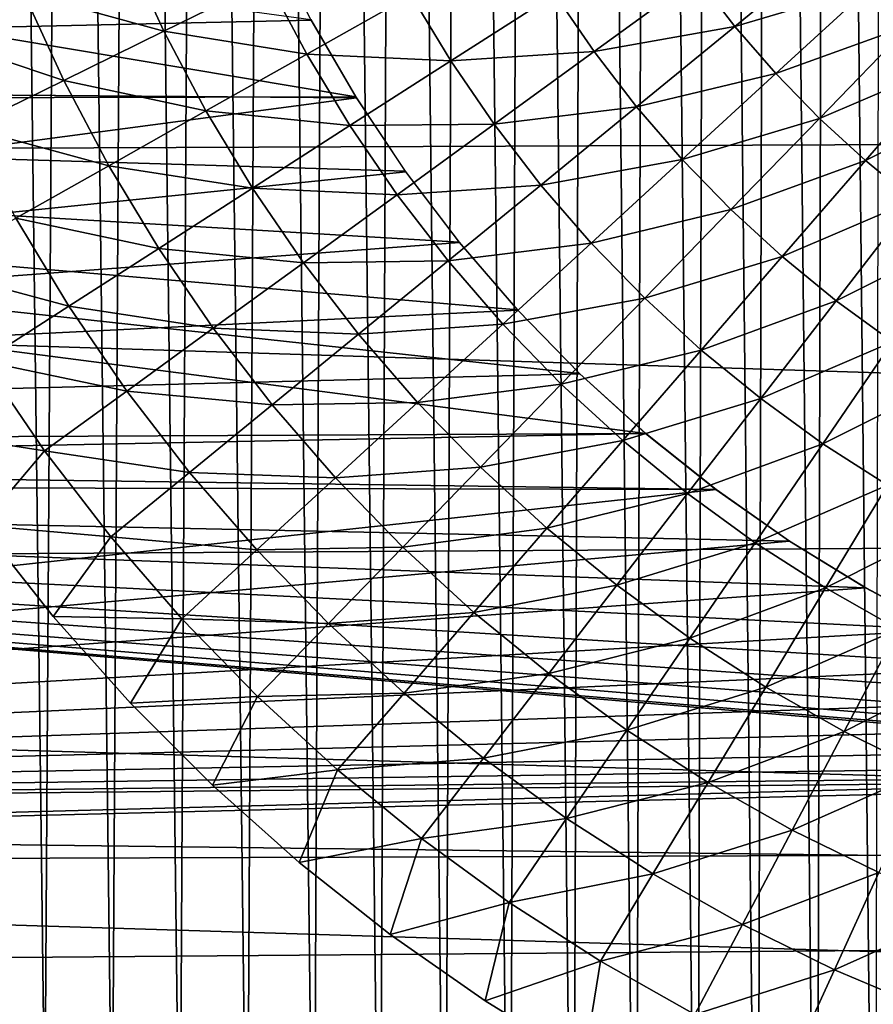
# Model space of a CAD drawing. Header units: millimetres. Extents: x -161 to 161, y -94 to 1149.
# Tile 634 of 656: x 145.83 to 147.45, y -60.73 to -58.86. Entities that reach past the tile are written whole.
import ezdxf

# ---------------------------------------------------------------- set-up
doc = ezdxf.new("R2010")
doc.units = ezdxf.units.MM
doc.header["$LTSCALE"] = 81.481481
for name, color, linetype in [('381', 7, 'CONTINUOUS'), ('383', 7, 'CONTINUOUS'), ('387', 7, 'CONTINUOUS'), ('393', 7, 'CONTINUOUS'), ('395', 7, 'CONTINUOUS')]:
    doc.layers.add(name, color=color, linetype=linetype)

msp = doc.modelspace()

# ---------------------------------------------------------------- linework, layer by layer
at = {"layer": '381', "color": 7, "linetype": 'CONTINUOUS', "true_color": 0xaaaaaa}
for points in [[(142.153, -59.0121, -22.252), (142.1698, -58.2822, -22.288), (146.4654, -59.0031, -22.2525), (142.153, -59.0121, -22.252)], [(146.4654, -59.0031, -22.2525), (142.1698, -58.2822, -22.288), (146.3797, -58.8553, -22.2617), (146.4654, -59.0031, -22.2525)], [(142.125, -59.7399, -22.1921), (142.153, -59.0121, -22.252), (147.0173, -59.6438, -22.2013), (142.125, -59.7399, -22.1921)], [(146.5595, -59.1445, -22.2428), (142.153, -59.0121, -22.252), (146.4654, -59.0031, -22.2525), (146.5595, -59.1445, -22.2428)], [(147.0173, -59.6438, -22.2013), (142.153, -59.0121, -22.252), (146.8916, -59.53, -22.2117), (147.0173, -59.6438, -22.2013)], [(146.8916, -59.53, -22.2117), (142.153, -59.0121, -22.252), (146.773, -59.4084, -22.2223), (146.8916, -59.53, -22.2117)], [(146.773, -59.4084, -22.2223), (142.153, -59.0121, -22.252), (146.6619, -59.2795, -22.2327), (146.773, -59.4084, -22.2223)], [(146.6619, -59.2795, -22.2327), (142.153, -59.0121, -22.252), (146.5595, -59.1445, -22.2428), (146.6619, -59.2795, -22.2327)], [(147.151, -59.7505, -22.1909), (142.125, -59.7399, -22.1921), (147.0173, -59.6438, -22.2013), (147.151, -59.7505, -22.1909)], [(142.0859, -60.4655, -22.1081), (142.125, -59.7399, -22.1921), (148.5812, -60.2912, -22.1305), (142.0859, -60.4655, -22.1081)], [(148.5812, -60.2912, -22.1305), (142.125, -59.7399, -22.1921), (148.4093, -60.2721, -22.1329), (148.5812, -60.2912, -22.1305)], [(148.4093, -60.2721, -22.1329), (142.125, -59.7399, -22.1921), (148.2379, -60.2417, -22.1366), (148.4093, -60.2721, -22.1329)], [(148.2379, -60.2417, -22.1366), (142.125, -59.7399, -22.1921), (148.0686, -60.2007, -22.1415), (148.2379, -60.2417, -22.1366)], [(148.0686, -60.2007, -22.1415), (142.125, -59.7399, -22.1921), (147.9036, -60.1498, -22.1476), (148.0686, -60.2007, -22.1415)], [(147.9036, -60.1498, -22.1476), (142.125, -59.7399, -22.1921), (147.7434, -60.089, -22.1547), (147.9036, -60.1498, -22.1476)], [(147.7434, -60.089, -22.1547), (142.125, -59.7399, -22.1921), (147.5871, -60.0181, -22.1627), (147.7434, -60.089, -22.1547)], [(147.5871, -60.0181, -22.1627), (142.125, -59.7399, -22.1921), (147.4362, -59.938, -22.1715), (147.5871, -60.0181, -22.1627)], [(147.4362, -59.938, -22.1715), (142.125, -59.7399, -22.1921), (147.2911, -59.849, -22.1809), (147.4362, -59.938, -22.1715)], [(147.2911, -59.849, -22.1809), (142.125, -59.7399, -22.1921), (147.151, -59.7505, -22.1909), (147.2911, -59.849, -22.1809)], [(148.755, -60.2996, -22.1295), (142.0859, -60.4655, -22.1081), (148.5812, -60.2912, -22.1305), (148.755, -60.2996, -22.1295)], [(160.3087, -60.4047, -22.1161), (142.0859, -60.4655, -22.1081), (148.755, -60.2996, -22.1295), (160.3087, -60.4047, -22.1161)], [(160.3087, -61.0268, -22.0267), (142.0859, -60.4655, -22.1081), (160.3087, -60.4047, -22.1161), (160.3087, -61.0268, -22.0267)], [(142.0355, -61.1901, -22.0002), (142.0859, -60.4655, -22.1081), (160.3087, -61.0268, -22.0267), (142.0355, -61.1901, -22.0002)]]:
    msp.add_3dface(points, dxfattribs=at)
at = {"layer": '383', "color": 7, "linetype": 'CONTINUOUS', "true_color": 0xaaaaaa}
for points in [[(141.4861, -58.2591, -20.8219), (141.4695, -58.966, -20.7864), (146.1809, -58.3881, -20.653), (141.4861, -58.2591, -20.8219)], [(156.3175, -58.3044, 20.202), (156.3175, -59.0578, 20.1599), (135.3, -58.3471, 20.9349), (156.3175, -58.3044, 20.202)], [(135.3, -58.3471, 20.9349), (156.3175, -59.0578, 20.1599), (135.3, -59.1431, 20.8895), (135.3, -58.3471, 20.9349)], [(146.1809, -58.3881, -20.653), (141.4695, -58.966, -20.7864), (146.2378, -58.5488, -20.6438), (146.1809, -58.3881, -20.653)], [(146.2378, -58.5488, -20.6438), (141.4695, -58.966, -20.7864), (146.3042, -58.7047, -20.6334), (146.2378, -58.5488, -20.6438)], [(146.3042, -58.7047, -20.6334), (141.4695, -58.966, -20.7864), (146.3805, -58.8569, -20.6216), (146.3042, -58.7047, -20.6334)], [(146.3805, -58.8569, -20.6216), (141.4695, -58.966, -20.7864), (146.4663, -59.0045, -20.6087), (146.3805, -58.8569, -20.6216)], [(141.4695, -58.966, -20.7864), (141.4419, -59.6706, -20.7272), (146.4663, -59.0045, -20.6087), (141.4695, -58.966, -20.7864)], [(146.4663, -59.0045, -20.6087), (141.4419, -59.6706, -20.7272), (146.5603, -59.1457, -20.5949), (146.4663, -59.0045, -20.6087)], [(156.3175, -59.0578, 20.1599), (156.3175, -59.8091, 20.0898), (135.3, -59.1431, 20.8895), (156.3175, -59.0578, 20.1599)], [(135.3, -59.1431, 20.8895), (156.3175, -59.8091, 20.0898), (135.3, -59.9367, 20.8139), (135.3, -59.1431, 20.8895)], [(146.5603, -59.1457, -20.5949), (141.4419, -59.6706, -20.7272), (146.6627, -59.2805, -20.5804), (146.5603, -59.1457, -20.5949)], [(146.6627, -59.2805, -20.5804), (141.4419, -59.6706, -20.7272), (146.7737, -59.4092, -20.5653), (146.6627, -59.2805, -20.5804)], [(146.7737, -59.4092, -20.5653), (141.4419, -59.6706, -20.7272), (146.8922, -59.5307, -20.5497), (146.7737, -59.4092, -20.5653)], [(146.8922, -59.5307, -20.5497), (141.4419, -59.6706, -20.7272), (147.0179, -59.6443, -20.534), (146.8922, -59.5307, -20.5497)], [(147.0179, -59.6443, -20.534), (141.4419, -59.6706, -20.7272), (147.1515, -59.751, -20.5181), (147.0179, -59.6443, -20.534)], [(141.4419, -59.6706, -20.7272), (141.4033, -60.3731, -20.6442), (147.1515, -59.751, -20.5181), (141.4419, -59.6706, -20.7272)], [(147.1515, -59.751, -20.5181), (141.4033, -60.3731, -20.6442), (147.2915, -59.8493, -20.5024), (147.1515, -59.751, -20.5181)], [(156.3175, -59.8091, 20.0898), (156.3175, -60.5572, 19.9917), (135.3, -59.9367, 20.8139), (156.3175, -59.8091, 20.0898)], [(147.2915, -59.8493, -20.5024), (141.4033, -60.3731, -20.6442), (147.4366, -59.9382, -20.4871), (147.2915, -59.8493, -20.5024)], [(135.3, -59.9367, 20.8139), (156.3175, -60.5572, 19.9917), (135.3, -60.727, 20.7083), (135.3, -59.9367, 20.8139)], [(147.4366, -59.9382, -20.4871), (141.4033, -60.3731, -20.6442), (147.5875, -60.0182, -20.4723), (147.4366, -59.9382, -20.4871)], [(147.5875, -60.0182, -20.4723), (141.4033, -60.3731, -20.6442), (147.7436, -60.0891, -20.4581), (147.5875, -60.0182, -20.4723)], [(147.7436, -60.0891, -20.4581), (141.4033, -60.3731, -20.6442), (147.9038, -60.1499, -20.4448), (147.7436, -60.0891, -20.4581)], [(147.9038, -60.1499, -20.4448), (141.4033, -60.3731, -20.6442), (148.0686, -60.2007, -20.4325), (147.9038, -60.1499, -20.4448)], [(148.0686, -60.2007, -20.4325), (141.4033, -60.3731, -20.6442), (148.2379, -60.2417, -20.4211), (148.0686, -60.2007, -20.4325)], [(148.2379, -60.2417, -20.4211), (141.4033, -60.3731, -20.6442), (148.4091, -60.2721, -20.4111), (148.2379, -60.2417, -20.4211)], [(148.4091, -60.2721, -20.4111), (141.4033, -60.3731, -20.6442), (148.5809, -60.2912, -20.4024), (148.4091, -60.2721, -20.4111)], [(148.5809, -60.2912, -20.4024), (141.4033, -60.3731, -20.6442), (148.7545, -60.2996, -20.3952), (148.5809, -60.2912, -20.4024)], [(148.7545, -60.2996, -20.3952), (141.4033, -60.3731, -20.6442), (156.3175, -60.5572, -20.0917), (148.7545, -60.2996, -20.3952)], [(141.4033, -60.3731, -20.6442), (141.3535, -61.0744, -20.5376), (156.3175, -60.5572, -20.0917), (141.4033, -60.3731, -20.6442)], [(156.3175, -60.5572, 19.9917), (156.3175, -61.301, 19.8659), (135.3, -60.727, 20.7083), (156.3175, -60.5572, 19.9917)], [(156.3175, -60.5572, -20.0917), (141.3535, -61.0744, -20.5376), (156.3175, -61.3011, -19.9659), (156.3175, -60.5572, -20.0917)], [(135.3, -60.727, 20.7083), (156.3175, -61.301, 19.8659), (135.3, -61.5126, 20.5728), (135.3, -60.727, 20.7083)]]:
    msp.add_3dface(points, dxfattribs=at)
at = {"layer": '387', "color": 7, "linetype": 'CONTINUOUS', "true_color": 0xaaaaaa}
for points in [[(147.3641, -53.285, 61.95), (147.4543, -61.8443, 61.95), (147.4729, -53.2499, 61.95), (147.3641, -53.285, 61.95)], [(147.2532, -53.3244, 61.95), (147.3436, -61.8081, 61.95), (147.3641, -53.285, 61.95), (147.2532, -53.3244, 61.95)], [(147.3436, -61.8081, 61.95), (147.4543, -61.8443, 61.95), (147.3641, -53.285, 61.95), (147.3436, -61.8081, 61.95)], [(147.1401, -53.3674, 61.95), (147.2307, -61.7673, 61.95), (147.2532, -53.3244, 61.95), (147.1401, -53.3674, 61.95)], [(147.2307, -61.7673, 61.95), (147.3436, -61.8081, 61.95), (147.2532, -53.3244, 61.95), (147.2307, -61.7673, 61.95)], [(147.0249, -53.4146, 61.95), (147.1156, -61.7228, 61.95), (147.1401, -53.3674, 61.95), (147.0249, -53.4146, 61.95)], [(147.1156, -61.7228, 61.95), (147.2307, -61.7673, 61.95), (147.1401, -53.3674, 61.95), (147.1156, -61.7228, 61.95)], [(146.9079, -53.4668, 61.95), (146.9984, -61.6739, 61.95), (147.0249, -53.4146, 61.95), (146.9079, -53.4668, 61.95)], [(146.9984, -61.6739, 61.95), (147.1156, -61.7228, 61.95), (147.0249, -53.4146, 61.95), (146.9984, -61.6739, 61.95)], [(146.7891, -53.5246, 61.95), (146.8793, -61.6199, 61.95), (146.9079, -53.4668, 61.95), (146.7891, -53.5246, 61.95)], [(146.8793, -61.6199, 61.95), (146.9984, -61.6739, 61.95), (146.9079, -53.4668, 61.95), (146.8793, -61.6199, 61.95)], [(146.6681, -53.5872, 61.95), (146.7585, -61.56, 61.95), (146.7891, -53.5246, 61.95), (146.6681, -53.5872, 61.95)], [(146.7585, -61.56, 61.95), (146.8793, -61.6199, 61.95), (146.7891, -53.5246, 61.95), (146.7585, -61.56, 61.95)], [(146.5454, -53.6551, 61.95), (146.6355, -61.4951, 61.95), (146.6681, -53.5872, 61.95), (146.5454, -53.6551, 61.95)], [(146.6355, -61.4951, 61.95), (146.7585, -61.56, 61.95), (146.6681, -53.5872, 61.95), (146.6355, -61.4951, 61.95)], [(146.4215, -53.7295, 61.95), (146.5109, -61.4247, 61.95), (146.5454, -53.6551, 61.95), (146.4215, -53.7295, 61.95)], [(146.5109, -61.4247, 61.95), (146.6355, -61.4951, 61.95), (146.5454, -53.6551, 61.95), (146.5109, -61.4247, 61.95)], [(146.2968, -53.8109, 61.95), (146.3851, -61.3476, 61.95), (146.4215, -53.7295, 61.95), (146.2968, -53.8109, 61.95)], [(146.3851, -61.3476, 61.95), (146.5109, -61.4247, 61.95), (146.4215, -53.7295, 61.95), (146.3851, -61.3476, 61.95)], [(146.1703, -53.8984, 61.95), (146.2585, -61.2632, 61.95), (146.2968, -53.8109, 61.95), (146.1703, -53.8984, 61.95)], [(146.2585, -61.2632, 61.95), (146.3851, -61.3476, 61.95), (146.2968, -53.8109, 61.95), (146.2585, -61.2632, 61.95)], [(146.0431, -53.9928, 61.95), (146.1304, -61.1724, 61.95), (146.1703, -53.8984, 61.95), (146.0431, -53.9928, 61.95)], [(146.1304, -61.1724, 61.95), (146.2585, -61.2632, 61.95), (146.1703, -53.8984, 61.95), (146.1304, -61.1724, 61.95)], [(145.9159, -54.0951, 61.95), (146.0015, -61.0746, 61.95), (146.0431, -53.9928, 61.95), (145.9159, -54.0951, 61.95)], [(146.0015, -61.0746, 61.95), (146.1304, -61.1724, 61.95), (146.0431, -53.9928, 61.95), (146.0015, -61.0746, 61.95)], [(145.7894, -54.2061, 61.95), (145.873, -60.9685, 61.95), (145.9159, -54.0951, 61.95), (145.7894, -54.2061, 61.95)], [(145.873, -60.9685, 61.95), (146.0015, -61.0746, 61.95), (145.9159, -54.0951, 61.95), (145.873, -60.9685, 61.95)], [(145.7453, -60.8536, 61.95), (145.873, -60.9685, 61.95), (145.7894, -54.2061, 61.95), (145.7453, -60.8536, 61.95)]]:
    msp.add_3dface(points, dxfattribs=at)
at = {"layer": '393', "color": 7, "linetype": 'CONTINUOUS', "true_color": 0xaaaaaa}
for points in [[(147.5207, -58.8663, -24.058), (147.4477, -58.7912, -24.058), (147.6969, -58.6851, -24.148), (147.5207, -58.8663, -24.058)], [(145.6452, -58.8832, -23.0778), (145.5742, -58.701, -23.0778), (145.8325, -58.8041, -23.2528), (145.6452, -58.8832, -23.0778)], [(147.1873, -58.8687, -23.9549), (147.1147, -58.7745, -23.9549), (147.379, -58.7119, -24.058), (147.1873, -58.8687, -23.9549)], [(147.4477, -58.7912, -24.058), (147.1873, -58.8687, -23.9549), (147.379, -58.7119, -24.058), (147.4477, -58.7912, -24.058)], [(146.0994, -58.8778, -23.4168), (145.8325, -58.8041, -23.2528), (146.028, -58.7215, -23.4168), (146.0994, -58.8778, -23.4168)], [(146.0994, -58.8778, -23.4168), (146.028, -58.7215, -23.4168), (146.2974, -58.7805, -23.5694), (146.0994, -58.8778, -23.4168)], [(146.3717, -58.9213, -23.5694), (146.0994, -58.8778, -23.4168), (146.2974, -58.7805, -23.5694), (146.3717, -58.9213, -23.5694)], [(146.3717, -58.9213, -23.5694), (146.2974, -58.7805, -23.5694), (146.5705, -58.8091, -23.7102), (146.3717, -58.9213, -23.5694)], [(146.919, -58.9166, -23.8388), (146.8441, -58.807, -23.8388), (147.1147, -58.7745, -23.9549), (146.919, -58.9166, -23.8388)], [(147.1873, -58.8687, -23.9549), (146.919, -58.9166, -23.8388), (147.1147, -58.7745, -23.9549), (147.1873, -58.8687, -23.9549)], [(147.2652, -58.9586, -23.9549), (147.1873, -58.8687, -23.9549), (147.4477, -58.7912, -24.058), (147.2652, -58.9586, -23.9549)], [(147.5207, -58.8663, -24.058), (147.2652, -58.9586, -23.9549), (147.4477, -58.7912, -24.058), (147.5207, -58.8663, -24.058)], [(145.9089, -58.9715, -23.2528), (145.6452, -58.8832, -23.0778), (145.8325, -58.8041, -23.2528), (145.9089, -58.9715, -23.2528)], [(145.9089, -58.9715, -23.2528), (145.8325, -58.8041, -23.2528), (146.0994, -58.8778, -23.4168), (145.9089, -58.9715, -23.2528)], [(146.646, -58.9343, -23.7102), (146.3717, -58.9213, -23.5694), (146.5705, -58.8091, -23.7102), (146.646, -58.9343, -23.7102)], [(146.646, -58.9343, -23.7102), (146.5705, -58.8091, -23.7102), (146.8441, -58.807, -23.8388), (146.646, -58.9343, -23.7102)], [(146.919, -58.9166, -23.8388), (146.646, -58.9343, -23.7102), (146.8441, -58.807, -23.8388), (146.919, -58.9166, -23.8388)], [(147.3482, -59.0439, -23.9549), (147.2652, -58.9586, -23.9549), (147.5207, -58.8663, -24.058), (147.3482, -59.0439, -23.9549)], [(147.598, -58.9372, -24.058), (147.3482, -59.0439, -23.9549), (147.5207, -58.8663, -24.058), (147.598, -58.9372, -24.058)], [(145.7264, -59.0612, -23.0778), (145.6452, -58.8832, -23.0778), (145.9089, -58.9715, -23.2528), (145.7264, -59.0612, -23.0778)], [(146.1796, -59.0298, -23.4168), (145.9089, -58.9715, -23.2528), (146.0994, -58.8778, -23.4168), (146.1796, -59.0298, -23.4168)], [(146.1796, -59.0298, -23.4168), (146.0994, -58.8778, -23.4168), (146.3717, -58.9213, -23.5694), (146.1796, -59.0298, -23.4168)], [(147.0001, -59.0218, -23.8388), (146.919, -58.9166, -23.8388), (147.1873, -58.8687, -23.9549), (147.0001, -59.0218, -23.8388)], [(147.2652, -58.9586, -23.9549), (147.0001, -59.0218, -23.8388), (147.1873, -58.8687, -23.9549), (147.2652, -58.9586, -23.9549)], [(146.4539, -59.0577, -23.5694), (146.1796, -59.0298, -23.4168), (146.3717, -58.9213, -23.5694), (146.4539, -59.0577, -23.5694)], [(146.4539, -59.0577, -23.5694), (146.3717, -58.9213, -23.5694), (146.646, -58.9343, -23.7102), (146.4539, -59.0577, -23.5694)], [(146.7285, -59.055, -23.7102), (146.646, -58.9343, -23.7102), (146.919, -58.9166, -23.8388), (146.7285, -59.055, -23.7102)], [(147.0001, -59.0218, -23.8388), (146.7285, -59.055, -23.7102), (146.919, -58.9166, -23.8388), (147.0001, -59.0218, -23.8388)], [(146.7285, -59.055, -23.7102), (146.4539, -59.0577, -23.5694), (146.646, -58.9343, -23.7102), (146.7285, -59.055, -23.7102)], [(147.4358, -59.1244, -23.9549), (147.3482, -59.0439, -23.9549), (147.598, -58.9372, -24.058), (147.4358, -59.1244, -23.9549)], [(147.6791, -59.0036, -24.058), (147.4358, -59.1244, -23.9549), (147.598, -58.9372, -24.058), (147.6791, -59.0036, -24.058)], [(147.0871, -59.1221, -23.8388), (147.0001, -59.0218, -23.8388), (147.2652, -58.9586, -23.9549), (147.0871, -59.1221, -23.8388)], [(147.3482, -59.0439, -23.9549), (147.0871, -59.1221, -23.8388), (147.2652, -58.9586, -23.9549), (147.3482, -59.0439, -23.9549)], [(145.9948, -59.1342, -23.2528), (145.7264, -59.0612, -23.0778), (145.9089, -58.9715, -23.2528), (145.9948, -59.1342, -23.2528)], [(145.9948, -59.1342, -23.2528), (145.9089, -58.9715, -23.2528), (146.1796, -59.0298, -23.4168), (145.9948, -59.1342, -23.2528)], [(147.5279, -59.1997, -23.9549), (147.4358, -59.1244, -23.9549), (147.6791, -59.0036, -24.058), (147.5279, -59.1997, -23.9549)], [(146.2683, -59.177, -23.4168), (145.9948, -59.1342, -23.2528), (146.1796, -59.0298, -23.4168), (146.2683, -59.177, -23.4168)], [(146.2683, -59.177, -23.4168), (146.1796, -59.0298, -23.4168), (146.4539, -59.0577, -23.5694), (146.2683, -59.177, -23.4168)], [(146.8178, -59.1708, -23.7102), (146.7285, -59.055, -23.7102), (147.0001, -59.0218, -23.8388), (146.8178, -59.1708, -23.7102)], [(147.0871, -59.1221, -23.8388), (146.8178, -59.1708, -23.7102), (147.0001, -59.0218, -23.8388), (147.0871, -59.1221, -23.8388)], [(146.5438, -59.1892, -23.5694), (146.4539, -59.0577, -23.5694), (146.7285, -59.055, -23.7102), (146.5438, -59.1892, -23.5694)], [(146.8178, -59.1708, -23.7102), (146.5438, -59.1892, -23.5694), (146.7285, -59.055, -23.7102), (146.8178, -59.1708, -23.7102)], [(147.1796, -59.2174, -23.8388), (147.0871, -59.1221, -23.8388), (147.3482, -59.0439, -23.9549), (147.1796, -59.2174, -23.8388)], [(147.4358, -59.1244, -23.9549), (147.1796, -59.2174, -23.8388), (147.3482, -59.0439, -23.9549), (147.4358, -59.1244, -23.9549)], [(145.8177, -59.2342, -23.0778), (145.7264, -59.0612, -23.0778), (145.9948, -59.1342, -23.2528), (145.8177, -59.2342, -23.0778)], [(146.5438, -59.1892, -23.5694), (146.2683, -59.177, -23.4168), (146.4539, -59.0577, -23.5694), (146.5438, -59.1892, -23.5694)], [(146.9136, -59.2813, -23.7102), (146.8178, -59.1708, -23.7102), (147.0871, -59.1221, -23.8388), (146.9136, -59.2813, -23.7102)], [(147.1796, -59.2174, -23.8388), (146.9136, -59.2813, -23.7102), (147.0871, -59.1221, -23.8388), (147.1796, -59.2174, -23.8388)], [(147.2774, -59.3071, -23.8388), (147.1796, -59.2174, -23.8388), (147.4358, -59.1244, -23.9549), (147.2774, -59.3071, -23.8388)], [(147.5279, -59.1997, -23.9549), (147.2774, -59.3071, -23.8388), (147.4358, -59.1244, -23.9549), (147.5279, -59.1997, -23.9549)], [(146.0898, -59.2918, -23.2528), (145.8177, -59.2342, -23.0778), (145.9948, -59.1342, -23.2528), (146.0898, -59.2918, -23.2528)], [(146.0898, -59.2918, -23.2528), (145.9948, -59.1342, -23.2528), (146.2683, -59.177, -23.4168), (146.0898, -59.2918, -23.2528)], [(146.3654, -59.3189, -23.4168), (146.0898, -59.2918, -23.2528), (146.2683, -59.177, -23.4168), (146.3654, -59.3189, -23.4168)], [(146.3654, -59.3189, -23.4168), (146.2683, -59.177, -23.4168), (146.5438, -59.1892, -23.5694), (146.3654, -59.3189, -23.4168)], [(146.6411, -59.3153, -23.5694), (146.5438, -59.1892, -23.5694), (146.8178, -59.1708, -23.7102), (146.6411, -59.3153, -23.5694)], [(146.9136, -59.2813, -23.7102), (146.6411, -59.3153, -23.5694), (146.8178, -59.1708, -23.7102), (146.9136, -59.2813, -23.7102)], [(146.6411, -59.3153, -23.5694), (146.3654, -59.3189, -23.4168), (146.5438, -59.1892, -23.5694), (146.6411, -59.3153, -23.5694)], [(147.3802, -59.3912, -23.8388), (147.2774, -59.3071, -23.8388), (147.5279, -59.1997, -23.9549), (147.3802, -59.3912, -23.8388)], [(147.6242, -59.2696, -23.9549), (147.3802, -59.3912, -23.8388), (147.5279, -59.1997, -23.9549), (147.6242, -59.2696, -23.9549)], [(147.0155, -59.3862, -23.7102), (146.9136, -59.2813, -23.7102), (147.1796, -59.2174, -23.8388), (147.0155, -59.3862, -23.7102)], [(147.2774, -59.3071, -23.8388), (147.0155, -59.3862, -23.7102), (147.1796, -59.2174, -23.8388), (147.2774, -59.3071, -23.8388)], [(145.9187, -59.4017, -23.0778), (145.6489, -59.3295, -22.8924), (145.8177, -59.2342, -23.0778), (145.9187, -59.4017, -23.0778)], [(145.9187, -59.4017, -23.0778), (145.8177, -59.2342, -23.0778), (146.0898, -59.2918, -23.2528), (145.9187, -59.4017, -23.0778)], [(147.4876, -59.4693, -23.8388), (147.3802, -59.3912, -23.8388), (147.6242, -59.2696, -23.9549), (147.4876, -59.4693, -23.8388)], [(146.1936, -59.4436, -23.2528), (145.9187, -59.4017, -23.0778), (146.0898, -59.2918, -23.2528), (146.1936, -59.4436, -23.2528)], [(146.1936, -59.4436, -23.2528), (146.0898, -59.2918, -23.2528), (146.3654, -59.3189, -23.4168), (146.1936, -59.4436, -23.2528)], [(146.7454, -59.4357, -23.5694), (146.6411, -59.3153, -23.5694), (146.9136, -59.2813, -23.7102), (146.7454, -59.4357, -23.5694)], [(147.0155, -59.3862, -23.7102), (146.7454, -59.4357, -23.5694), (146.9136, -59.2813, -23.7102), (147.0155, -59.3862, -23.7102)], [(146.4703, -59.455, -23.4168), (146.3654, -59.3189, -23.4168), (146.6411, -59.3153, -23.5694), (146.4703, -59.455, -23.4168)], [(146.7454, -59.4357, -23.5694), (146.4703, -59.455, -23.4168), (146.6411, -59.3153, -23.5694), (146.7454, -59.4357, -23.5694)], [(147.1233, -59.4851, -23.7102), (147.0155, -59.3862, -23.7102), (147.2774, -59.3071, -23.8388), (147.1233, -59.4851, -23.7102)], [(147.3802, -59.3912, -23.8388), (147.1233, -59.4851, -23.7102), (147.2774, -59.3071, -23.8388), (147.3802, -59.3912, -23.8388)], [(145.7556, -59.5065, -22.8924), (145.6489, -59.3295, -22.8924), (145.9187, -59.4017, -23.0778), (145.7556, -59.5065, -22.8924)], [(146.4703, -59.455, -23.4168), (146.1936, -59.4436, -23.2528), (146.3654, -59.3189, -23.4168), (146.4703, -59.455, -23.4168)], [(146.8564, -59.5499, -23.5694), (146.7454, -59.4357, -23.5694), (147.0155, -59.3862, -23.7102), (146.8564, -59.5499, -23.5694)], [(147.1233, -59.4851, -23.7102), (146.8564, -59.5499, -23.5694), (147.0155, -59.3862, -23.7102), (147.1233, -59.4851, -23.7102)], [(147.2365, -59.5776, -23.7102), (147.1233, -59.4851, -23.7102), (147.3802, -59.3912, -23.8388), (147.2365, -59.5776, -23.7102)], [(147.4876, -59.4693, -23.8388), (147.2365, -59.5776, -23.7102), (147.3802, -59.3912, -23.8388), (147.4876, -59.4693, -23.8388)], [(146.0291, -59.5632, -23.0778), (145.7556, -59.5065, -22.8924), (145.9187, -59.4017, -23.0778), (146.0291, -59.5632, -23.0778)], [(146.0291, -59.5632, -23.0778), (145.9187, -59.4017, -23.0778), (146.1936, -59.4436, -23.2528), (146.0291, -59.5632, -23.0778)], [(146.306, -59.5893, -23.2528), (146.0291, -59.5632, -23.0778), (146.1936, -59.4436, -23.2528), (146.306, -59.5893, -23.2528)], [(146.306, -59.5893, -23.2528), (146.1936, -59.4436, -23.2528), (146.4703, -59.455, -23.4168), (146.306, -59.5893, -23.2528)], [(146.5829, -59.5849, -23.4168), (146.4703, -59.455, -23.4168), (146.7454, -59.4357, -23.5694), (146.5829, -59.5849, -23.4168)], [(146.8564, -59.5499, -23.5694), (146.5829, -59.5849, -23.4168), (146.7454, -59.4357, -23.5694), (146.8564, -59.5499, -23.5694)], [(146.5829, -59.5849, -23.4168), (146.306, -59.5893, -23.2528), (146.4703, -59.455, -23.4168), (146.5829, -59.5849, -23.4168)], [(146.9737, -59.6576, -23.5694), (146.8564, -59.5499, -23.5694), (147.1233, -59.4851, -23.7102), (146.9737, -59.6576, -23.5694)], [(147.2365, -59.5776, -23.7102), (146.9737, -59.6576, -23.5694), (147.1233, -59.4851, -23.7102), (147.2365, -59.5776, -23.7102)], [(147.3548, -59.6636, -23.7102), (147.2365, -59.5776, -23.7102), (147.4876, -59.4693, -23.8388), (147.3548, -59.6636, -23.7102)], [(147.5994, -59.541, -23.8388), (147.3548, -59.6636, -23.7102), (147.4876, -59.4693, -23.8388), (147.5994, -59.541, -23.8388)], [(145.7556, -59.5065, -22.8924), (145.8723, -59.6771, -22.8924), (145.6251, -59.6381, -22.7), (145.7556, -59.5065, -22.8924)], [(145.8723, -59.6771, -22.8924), (145.7556, -59.5065, -22.8924), (146.0291, -59.5632, -23.0778), (145.8723, -59.6771, -22.8924)], [(147.4778, -59.7426, -23.7102), (147.3548, -59.6636, -23.7102), (147.5994, -59.541, -23.8388), (147.4778, -59.7426, -23.7102)], [(146.7026, -59.7081, -23.4168), (146.5829, -59.5849, -23.4168), (146.8564, -59.5499, -23.5694), (146.7026, -59.7081, -23.4168)], [(146.9737, -59.6576, -23.5694), (146.7026, -59.7081, -23.4168), (146.8564, -59.5499, -23.5694), (146.9737, -59.6576, -23.5694)], [(146.1486, -59.7181, -23.0778), (145.8723, -59.6771, -22.8924), (146.0291, -59.5632, -23.0778), (146.1486, -59.7181, -23.0778)], [(146.1486, -59.7181, -23.0778), (146.0291, -59.5632, -23.0778), (146.306, -59.5893, -23.2528), (146.1486, -59.7181, -23.0778)], [(147.097, -59.7584, -23.5694), (146.9737, -59.6576, -23.5694), (147.2365, -59.5776, -23.7102), (147.097, -59.7584, -23.5694)], [(147.3548, -59.6636, -23.7102), (147.097, -59.7584, -23.5694), (147.2365, -59.5776, -23.7102), (147.3548, -59.6636, -23.7102)], [(146.4265, -59.7284, -23.2528), (146.1486, -59.7181, -23.0778), (146.306, -59.5893, -23.2528), (146.4265, -59.7284, -23.2528)], [(146.4265, -59.7284, -23.2528), (146.306, -59.5893, -23.2528), (146.5829, -59.5849, -23.4168), (146.4265, -59.7284, -23.2528)], [(146.7026, -59.7081, -23.4168), (146.4265, -59.7284, -23.2528), (146.5829, -59.5849, -23.4168), (146.7026, -59.7081, -23.4168)], [(145.6251, -59.6381, -22.7), (145.8723, -59.6771, -22.8924), (145.7519, -59.8192, -22.7), (145.6251, -59.6381, -22.7)], [(146.8293, -59.8243, -23.4168), (146.7026, -59.7081, -23.4168), (146.9737, -59.6576, -23.5694), (146.8293, -59.8243, -23.4168)], [(147.097, -59.7584, -23.5694), (146.8293, -59.8243, -23.4168), (146.9737, -59.6576, -23.5694), (147.097, -59.7584, -23.5694)], [(147.2259, -59.8521, -23.5694), (147.097, -59.7584, -23.5694), (147.3548, -59.6636, -23.7102), (147.2259, -59.8521, -23.5694)], [(147.4778, -59.7426, -23.7102), (147.2259, -59.8521, -23.5694), (147.3548, -59.6636, -23.7102), (147.4778, -59.7426, -23.7102)], [(145.8723, -59.6771, -22.8924), (145.9985, -59.8408, -22.8924), (145.7519, -59.8192, -22.7), (145.8723, -59.6771, -22.8924)], [(145.9985, -59.8408, -22.8924), (145.8723, -59.6771, -22.8924), (146.1486, -59.7181, -23.0778), (145.9985, -59.8408, -22.8924)], [(146.5547, -59.8603, -23.2528), (146.4265, -59.7284, -23.2528), (146.7026, -59.7081, -23.4168), (146.5547, -59.8603, -23.2528)], [(146.8293, -59.8243, -23.4168), (146.5547, -59.8603, -23.2528), (146.7026, -59.7081, -23.4168), (146.8293, -59.8243, -23.4168)], [(146.2767, -59.8659, -23.0778), (145.9985, -59.8408, -22.8924), (146.1486, -59.7181, -23.0778), (146.2767, -59.8659, -23.0778)], [(146.2767, -59.8659, -23.0778), (146.1486, -59.7181, -23.0778), (146.4265, -59.7284, -23.2528), (146.2767, -59.8659, -23.0778)], [(146.5547, -59.8603, -23.2528), (146.2767, -59.8659, -23.0778), (146.4265, -59.7284, -23.2528), (146.5547, -59.8603, -23.2528)], [(147.3599, -59.9382, -23.5694), (147.2259, -59.8521, -23.5694), (147.4778, -59.7426, -23.7102), (147.3599, -59.9382, -23.5694)], [(147.6051, -59.8146, -23.7102), (147.3599, -59.9382, -23.5694), (147.4778, -59.7426, -23.7102), (147.6051, -59.8146, -23.7102)], [(146.9623, -59.9331, -23.4168), (146.8293, -59.8243, -23.4168), (147.097, -59.7584, -23.5694), (146.9623, -59.9331, -23.4168)], [(147.2259, -59.8521, -23.5694), (146.9623, -59.9331, -23.4168), (147.097, -59.7584, -23.5694), (147.2259, -59.8521, -23.5694)], [(145.7519, -59.8192, -22.7), (145.9985, -59.8408, -22.8924), (145.889, -59.9926, -22.7), (145.7519, -59.8192, -22.7)], [(147.4986, -60.0165, -23.5694), (147.3599, -59.9382, -23.5694), (147.6051, -59.8146, -23.7102), (147.4986, -60.0165, -23.5694)], [(145.9985, -59.8408, -22.8924), (146.1338, -59.997, -22.8924), (145.889, -59.9926, -22.7), (145.9985, -59.8408, -22.8924)], [(146.1338, -59.997, -22.8924), (145.9985, -59.8408, -22.8924), (146.2767, -59.8659, -23.0778), (146.1338, -59.997, -22.8924)], [(146.6903, -59.9848, -23.2528), (146.5547, -59.8603, -23.2528), (146.8293, -59.8243, -23.4168), (146.6903, -59.9848, -23.2528)], [(146.9623, -59.9331, -23.4168), (146.6903, -59.9848, -23.2528), (146.8293, -59.8243, -23.4168), (146.9623, -59.9331, -23.4168)], [(146.413, -60.0062, -23.0778), (146.2767, -59.8659, -23.0778), (146.5547, -59.8603, -23.2528), (146.413, -60.0062, -23.0778)], [(146.6903, -59.9848, -23.2528), (146.413, -60.0062, -23.0778), (146.5547, -59.8603, -23.2528), (146.6903, -59.9848, -23.2528)], [(147.1014, -60.0342, -23.4168), (146.9623, -59.9331, -23.4168), (147.2259, -59.8521, -23.5694), (147.1014, -60.0342, -23.4168)], [(147.3599, -59.9382, -23.5694), (147.1014, -60.0342, -23.4168), (147.2259, -59.8521, -23.5694), (147.3599, -59.9382, -23.5694)], [(146.413, -60.0062, -23.0778), (146.1338, -59.997, -22.8924), (146.2767, -59.8659, -23.0778), (146.413, -60.0062, -23.0778)], [(146.8327, -60.1012, -23.2528), (146.6903, -59.9848, -23.2528), (146.9623, -59.9331, -23.4168), (146.8327, -60.1012, -23.2528)], [(147.1014, -60.0342, -23.4168), (146.8327, -60.1012, -23.2528), (146.9623, -59.9331, -23.4168), (147.1014, -60.0342, -23.4168)], [(147.246, -60.1271, -23.4168), (147.1014, -60.0342, -23.4168), (147.3599, -59.9382, -23.5694), (147.246, -60.1271, -23.4168)], [(147.4986, -60.0165, -23.5694), (147.246, -60.1271, -23.4168), (147.3599, -59.9382, -23.5694), (147.4986, -60.0165, -23.5694)], [(145.889, -59.9926, -22.7), (146.1338, -59.997, -22.8924), (146.036, -60.1577, -22.7), (145.889, -59.9926, -22.7)], [(146.5571, -60.1384, -23.0778), (146.413, -60.0062, -23.0778), (146.6903, -59.9848, -23.2528), (146.5571, -60.1384, -23.0778)], [(146.8327, -60.1012, -23.2528), (146.5571, -60.1384, -23.0778), (146.6903, -59.9848, -23.2528), (146.8327, -60.1012, -23.2528)], [(146.1338, -59.997, -22.8924), (146.2779, -60.1452, -22.8924), (146.036, -60.1577, -22.7), (146.1338, -59.997, -22.8924)], [(146.2779, -60.1452, -22.8924), (146.1338, -59.997, -22.8924), (146.413, -60.0062, -23.0778), (146.2779, -60.1452, -22.8924)], [(146.5571, -60.1384, -23.0778), (146.2779, -60.1452, -22.8924), (146.413, -60.0062, -23.0778), (146.5571, -60.1384, -23.0778)], [(147.3956, -60.2116, -23.4168), (147.246, -60.1271, -23.4168), (147.4986, -60.0165, -23.5694), (147.3956, -60.2116, -23.4168)], [(147.6415, -60.0868, -23.5694), (147.3956, -60.2116, -23.4168), (147.4986, -60.0165, -23.5694), (147.6415, -60.0868, -23.5694)], [(146.9816, -60.2094, -23.2528), (146.8327, -60.1012, -23.2528), (147.1014, -60.0342, -23.4168), (146.9816, -60.2094, -23.2528)], [(147.246, -60.1271, -23.4168), (146.9816, -60.2094, -23.2528), (147.1014, -60.0342, -23.4168), (147.246, -60.1271, -23.4168)], [(146.7085, -60.2623, -23.0778), (146.5571, -60.1384, -23.0778), (146.8327, -60.1012, -23.2528), (146.7085, -60.2623, -23.0778)], [(146.9816, -60.2094, -23.2528), (146.7085, -60.2623, -23.0778), (146.8327, -60.1012, -23.2528), (146.9816, -60.2094, -23.2528)], [(147.5499, -60.2874, -23.4168), (147.3956, -60.2116, -23.4168), (147.6415, -60.0868, -23.5694), (147.5499, -60.2874, -23.4168)], [(146.4302, -60.2849, -22.8924), (146.2779, -60.1452, -22.8924), (146.5571, -60.1384, -23.0778), (146.4302, -60.2849, -22.8924)], [(146.7085, -60.2623, -23.0778), (146.4302, -60.2849, -22.8924), (146.5571, -60.1384, -23.0778), (146.7085, -60.2623, -23.0778)], [(147.1363, -60.3089, -23.2528), (146.9816, -60.2094, -23.2528), (147.246, -60.1271, -23.4168), (147.1363, -60.3089, -23.2528)], [(147.3956, -60.2116, -23.4168), (147.1363, -60.3089, -23.2528), (147.246, -60.1271, -23.4168), (147.3956, -60.2116, -23.4168)], [(146.036, -60.1577, -22.7), (146.2779, -60.1452, -22.8924), (146.1923, -60.314, -22.7), (146.036, -60.1577, -22.7)], [(146.2779, -60.1452, -22.8924), (146.4302, -60.2849, -22.8924), (146.1923, -60.314, -22.7), (146.2779, -60.1452, -22.8924)], [(146.8668, -60.3772, -23.0778), (146.7085, -60.2623, -23.0778), (146.9816, -60.2094, -23.2528), (146.8668, -60.3772, -23.0778)], [(147.1363, -60.3089, -23.2528), (146.8668, -60.3772, -23.0778), (146.9816, -60.2094, -23.2528), (147.1363, -60.3089, -23.2528)], [(147.2966, -60.3993, -23.2528), (147.1363, -60.3089, -23.2528), (147.3956, -60.2116, -23.4168), (147.2966, -60.3993, -23.2528)], [(147.5499, -60.2874, -23.4168), (147.2966, -60.3993, -23.2528), (147.3956, -60.2116, -23.4168), (147.5499, -60.2874, -23.4168)], [(146.5902, -60.4158, -22.8924), (146.4302, -60.2849, -22.8924), (146.7085, -60.2623, -23.0778), (146.5902, -60.4158, -22.8924)], [(146.8668, -60.3772, -23.0778), (146.5902, -60.4158, -22.8924), (146.7085, -60.2623, -23.0778), (146.8668, -60.3772, -23.0778)], [(146.1923, -60.314, -22.7), (146.4302, -60.2849, -22.8924), (146.3574, -60.461, -22.7), (146.1923, -60.314, -22.7)], [(146.4302, -60.2849, -22.8924), (146.5902, -60.4158, -22.8924), (146.3574, -60.461, -22.7), (146.4302, -60.2849, -22.8924)], [(147.4617, -60.4805, -23.2528), (147.2966, -60.3993, -23.2528), (147.5499, -60.2874, -23.4168), (147.4617, -60.4805, -23.2528)], [(147.0313, -60.483, -23.0778), (146.8668, -60.3772, -23.0778), (147.1363, -60.3089, -23.2528), (147.0313, -60.483, -23.0778)], [(147.2966, -60.3993, -23.2528), (147.0313, -60.483, -23.0778), (147.1363, -60.3089, -23.2528), (147.2966, -60.3993, -23.2528)], [(146.7574, -60.5373, -22.8924), (146.5902, -60.4158, -22.8924), (146.8668, -60.3772, -23.0778), (146.7574, -60.5373, -22.8924)], [(147.0313, -60.483, -23.0778), (146.7574, -60.5373, -22.8924), (146.8668, -60.3772, -23.0778), (147.0313, -60.483, -23.0778)], [(147.2017, -60.5792, -23.0778), (147.0313, -60.483, -23.0778), (147.2966, -60.3993, -23.2528), (147.2017, -60.5792, -23.0778)], [(147.4617, -60.4805, -23.2528), (147.2017, -60.5792, -23.0778), (147.2966, -60.3993, -23.2528), (147.4617, -60.4805, -23.2528)], [(146.3574, -60.461, -22.7), (146.5902, -60.4158, -22.8924), (146.5308, -60.5981, -22.7), (146.3574, -60.461, -22.7)], [(146.5902, -60.4158, -22.8924), (146.7574, -60.5373, -22.8924), (146.5308, -60.5981, -22.7), (146.5902, -60.4158, -22.8924)], [(146.9312, -60.649, -22.8924), (146.7574, -60.5373, -22.8924), (147.0313, -60.483, -23.0778), (146.9312, -60.649, -22.8924)], [(147.2017, -60.5792, -23.0778), (146.9312, -60.649, -22.8924), (147.0313, -60.483, -23.0778), (147.2017, -60.5792, -23.0778)], [(147.3772, -60.6655, -23.0778), (147.2017, -60.5792, -23.0778), (147.4617, -60.4805, -23.2528), (147.3772, -60.6655, -23.0778)], [(147.6312, -60.5521, -23.2528), (147.3772, -60.6655, -23.0778), (147.4617, -60.4805, -23.2528), (147.6312, -60.5521, -23.2528)], [(146.5308, -60.5981, -22.7), (146.7574, -60.5373, -22.8924), (146.7119, -60.7249, -22.7), (146.5308, -60.5981, -22.7)], [(146.7574, -60.5373, -22.8924), (146.9312, -60.649, -22.8924), (146.7119, -60.7249, -22.7), (146.7574, -60.5373, -22.8924)], [(147.5574, -60.7416, -23.0778), (147.3772, -60.6655, -23.0778), (147.6312, -60.5521, -23.2528), (147.5574, -60.7416, -23.0778)], [(147.1112, -60.7506, -22.8924), (146.9312, -60.649, -22.8924), (147.2017, -60.5792, -23.0778), (147.1112, -60.7506, -22.8924)], [(147.3772, -60.6655, -23.0778), (147.1112, -60.7506, -22.8924), (147.2017, -60.5792, -23.0778), (147.3772, -60.6655, -23.0778)], [(146.7119, -60.7249, -22.7), (146.9312, -60.649, -22.8924), (146.9, -60.8409, -22.7), (146.7119, -60.7249, -22.7)], [(146.9312, -60.649, -22.8924), (147.1112, -60.7506, -22.8924), (146.9, -60.8409, -22.7), (146.9312, -60.649, -22.8924)], [(147.2967, -60.8418, -22.8924), (147.1112, -60.7506, -22.8924), (147.3772, -60.6655, -23.0778), (147.2967, -60.8418, -22.8924)], [(147.5574, -60.7416, -23.0778), (147.2967, -60.8418, -22.8924), (147.3772, -60.6655, -23.0778), (147.5574, -60.7416, -23.0778)]]:
    msp.add_3dface(points, dxfattribs=at)
at = {"layer": '395', "color": 7, "linetype": 'CONTINUOUS', "true_color": 0xaaaaaa}
for points in [[(145.7519, -59.8192, -22.7), (145.889, -59.9926, -22.7), (145.7519, -59.8192, -22.4), (145.7519, -59.8192, -22.7)], [(145.7519, -59.8192, -22.4), (145.889, -59.9926, -22.7), (145.889, -59.9926, -22.4), (145.7519, -59.8192, -22.4)], [(145.889, -59.9926, -22.7), (146.036, -60.1577, -22.7), (145.889, -59.9926, -22.4), (145.889, -59.9926, -22.7)], [(145.889, -59.9926, -22.4), (146.036, -60.1577, -22.7), (146.036, -60.1577, -22.4), (145.889, -59.9926, -22.4)], [(146.036, -60.1577, -22.7), (146.1923, -60.314, -22.7), (146.036, -60.1577, -22.4), (146.036, -60.1577, -22.7)], [(146.036, -60.1577, -22.4), (146.1923, -60.314, -22.7), (146.1923, -60.314, -22.4), (146.036, -60.1577, -22.4)], [(146.1923, -60.314, -22.7), (146.3574, -60.461, -22.7), (146.1923, -60.314, -22.4), (146.1923, -60.314, -22.7)], [(146.1923, -60.314, -22.4), (146.3574, -60.461, -22.7), (146.3574, -60.461, -22.4), (146.1923, -60.314, -22.4)], [(146.3574, -60.461, -22.7), (146.5308, -60.5981, -22.7), (146.3574, -60.461, -22.4), (146.3574, -60.461, -22.7)], [(146.3574, -60.461, -22.4), (146.5308, -60.5981, -22.7), (146.5308, -60.5981, -22.4), (146.3574, -60.461, -22.4)], [(146.5308, -60.5981, -22.7), (146.7119, -60.7249, -22.7), (146.5308, -60.5981, -22.4), (146.5308, -60.5981, -22.7)], [(146.5308, -60.5981, -22.4), (146.7119, -60.7249, -22.7), (146.7119, -60.7249, -22.4), (146.5308, -60.5981, -22.4)], [(146.7119, -60.7249, -22.7), (146.9, -60.8409, -22.7), (146.7119, -60.7249, -22.4), (146.7119, -60.7249, -22.7)], [(146.7119, -60.7249, -22.4), (146.9, -60.8409, -22.7), (146.9, -60.8409, -22.4), (146.7119, -60.7249, -22.4)]]:
    msp.add_3dface(points, dxfattribs=at)

doc.saveas('drawing.dxf')
